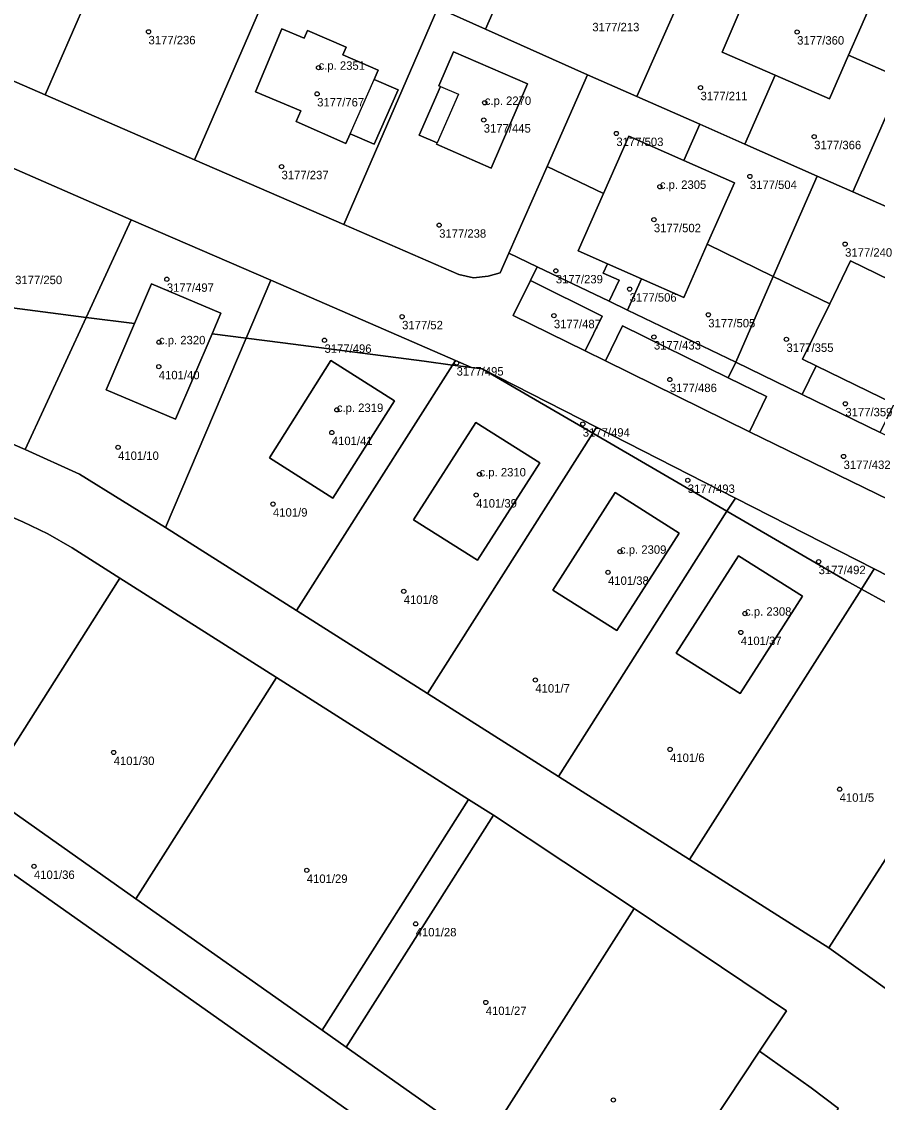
# Model space of a CAD drawing. Extents: x -878211 to -870363, y -1058464 to -1052522.
# Drawn here: x -874145.4 to -874043.9, y -1057145.9 to -1057017.7 of the extents above; entities that cross this region are included whole.
import ezdxf

# ---------------------------------------------------------------- set-up
doc = ezdxf.new("R2010")
doc.units = 0
for name, color, linetype in [('Vrstva 50', 7, 'Continuous'), ('Vrstva 51', 7, 'Continuous'), ('Vrstva 52', 7, 'Continuous')]:
    doc.layers.add(name, color=color, linetype=linetype)

msp = doc.modelspace()

# ---------------------------------------------------------------- linework, layer by layer
at = {"layer": 'Vrstva 50'}
for centre in [(-874130.32, -1057018.88994), (-874053.39, -1057018.91994), (-874110.15, -1057023.14994), (-874064.85, -1057025.51994), (-874110.32, -1057026.25994), (-874090.44, -1057027.31994), (-874090.56, -1057029.35994), (-874074.83, -1057030.95994), (-874051.37, -1057031.33994), (-874114.54, -1057034.89994), (-874059, -1057036.05994), (-874069.67, -1057037.27994), (-874095.85, -1057041.83994), (-874070.38, -1057041.18994), (-874047.7, -1057044.08994), (-874082.01, -1057047.25994), (-874128.15, -1057048.25994), (-874073.26, -1057049.42994), (-874082.24, -1057052.57994), (-874063.93, -1057052.47994), (-874100.24, -1057052.70994), (-874070.38, -1057055.10994), (-874129.08, -1057055.72994), (-874109.45, -1057055.49994), (-874054.66, -1057055.38994), (-874129.1, -1057058.63994), (-874093.78, -1057058.19994), (-874068.49, -1057060.15994), (-874107.98, -1057063.75994), (-874047.67, -1057063.03994), (-874078.81, -1057065.44994), (-874108.58, -1057066.44994), (-874133.93, -1057068.20994), (-874047.88, -1057069.28994), (-874091.06, -1057071.40994), (-874066.36, -1057072.12994), (-874091.46, -1057073.85994), (-874115.56, -1057074.93994), (-874074.4, -1057080.58994), (-874050.84, -1057081.76994), (-874075.82, -1057083.03994), (-874100.05, -1057085.29994), (-874059.57, -1057087.93994), (-874060.07, -1057090.17994), (-874084.44, -1057095.81994), (-874134.45, -1057104.41994), (-874068.46, -1057104.05994), (-874048.35, -1057108.77994), (-874143.91, -1057117.93994), (-874111.55, -1057118.40994), (-874098.63, -1057124.75994), (-874090.32, -1057134.08994), (-874075.19, -1057145.65994)]:
    msp.add_circle(centre, 0.25, dxfattribs=at)
at = {"layer": 'Vrstva 51'}
for points in [[(-874108.32, -1057010.56), (-874096.02, -1057016.05), (-874090.36, -1057018.57), (-874078.8, -1056992.29), (-874084.52, -1056988.71), (-874095.64, -1056981.74)], [(-874142.56, -1057026.39), (-874131.25, -1057000.32), (-874144.22, -1056994.54), (-874148.87, -1056992.46), (-874160.25, -1057018.71)], [(-874068.51, -1056998.74), (-874078.8, -1056992.29), (-874090.36, -1057018.57), (-874078.24, -1057023.98), (-874072.4, -1057026.57), (-874066.49, -1057013.17), (-874061.89, -1057002.76), (-874063.57, -1057001.84), (-874064.72, -1057001.12), (-874069.28, -1057011.78), (-874075.11, -1057009.28), (-874080.62, -1057006.91), (-874079.18, -1057003.55), (-874075.78, -1056995.61)], [(-874124.86, -1057034.07), (-874113.64, -1057008.19), (-874126.27, -1057002.55), (-874131.25, -1057000.32), (-874142.56, -1057026.39)], [(-874096.02, -1057016.05), (-874108.32, -1057010.56), (-874113.64, -1057008.19), (-874124.86, -1057034.07), (-874107.17, -1057041.76)], [(-874057.14, -1057009.44), (-874060.01, -1057016.03), (-874062.3, -1057021.29), (-874055.98, -1057024.03), (-874049.54, -1057026.83), (-874047.29, -1057021.65), (-874044.39, -1057014.96), (-874046.03, -1057014.25), (-874055.46, -1057010.17)], [(-874040.88, -1057024.48), (-874037.33, -1057016.45), (-874038.98, -1057015.53), (-874045.06, -1057012.06), (-874046.03, -1057014.25), (-874044.39, -1057014.96), (-874047.29, -1057021.65)], [(-874064.92, -1057029.87), (-874059.59, -1057032.22), (-874055.98, -1057024.03), (-874062.3, -1057021.29), (-874060.01, -1057016.03), (-874066.49, -1057013.17), (-874072.4, -1057026.57)], [(-874083.04, -1057034.86), (-874078.24, -1057023.98), (-874090.36, -1057018.57), (-874096.02, -1057016.05), (-874107.17, -1057041.76), (-874093.5, -1057047.69), (-874091.79, -1057048.11), (-874090.04, -1057047.91), (-874088.61, -1057047.49), (-874087.58, -1057045.15)], [(-874106.9, -1057032.16), (-874106.39, -1057031), (-874103.54, -1057032.23), (-874100.71, -1057025.79), (-874103.57, -1057024.57), (-874103.09, -1057023.46), (-874107.28, -1057021.64), (-874106.88, -1057020.72), (-874111.46, -1057018.72), (-874111.87, -1057019.66), (-874114.49, -1057018.52), (-874117.64, -1057026.03), (-874112.27, -1057028.27), (-874112.81, -1057029.55)], [(-874106.9, -1057032.16), (-874112.81, -1057029.55), (-874112.27, -1057028.27), (-874117.64, -1057026.03), (-874114.49, -1057018.52), (-874111.87, -1057019.66), (-874111.46, -1057018.72), (-874106.88, -1057020.72), (-874107.28, -1057021.64), (-874103.09, -1057023.46), (-874103.57, -1057024.57), (-874100.71, -1057025.79), (-874103.54, -1057032.23), (-874106.39, -1057031)], [(-874096.16, -1057032.24), (-874096.08, -1057032.06), (-874098.21, -1057031.16), (-874095.7, -1057025.37), (-874095.87, -1057025.3), (-874094.13, -1057021.28), (-874085.38, -1057025.05), (-874089.7, -1057035.07)], [(-874096.16, -1057032.24), (-874089.7, -1057035.07), (-874085.38, -1057025.05), (-874094.13, -1057021.28), (-874095.87, -1057025.3), (-874095.7, -1057025.37), (-874098.21, -1057031.16), (-874096.08, -1057032.06)], [(-874051.01, -1057036.01), (-874046.79, -1057037.88), (-874040.88, -1057024.48), (-874047.29, -1057021.65), (-874049.54, -1057026.83), (-874055.98, -1057024.03), (-874059.59, -1057032.22)], [(-874064.92, -1057029.87), (-874072.4, -1057026.57), (-874078.24, -1057023.98), (-874083.04, -1057034.86), (-874076.35, -1057038.09), (-874073.35, -1057031.29), (-874066.82, -1057034.17)], [(-874033.98, -1057043.53), (-874030.34, -1057035.26), (-874036.71, -1057032.45), (-874034.44, -1057027.32), (-874040.88, -1057024.48), (-874046.79, -1057037.88), (-874037.64, -1057041.92)], [(-874056.22, -1057047.93), (-874051.01, -1057036.01), (-874059.59, -1057032.22), (-874064.92, -1057029.87), (-874066.82, -1057034.17), (-874060.83, -1057036.81), (-874064.05, -1057044.11)], [(-874060.83, -1057036.81), (-874066.82, -1057034.17), (-874073.35, -1057031.29), (-874076.35, -1057038.09), (-874079.36, -1057044.9), (-874075.87, -1057046.44), (-874071.84, -1057048.22), (-874066.84, -1057050.44), (-874064.05, -1057044.11)], [(-874148.96, -1057051.32), (-874137.71, -1057052.78), (-874132.36, -1057041.19), (-874150.7, -1057033.22), (-874151.36, -1057034.58), (-874157.64, -1057047.67), (-874158.78, -1057050.04)], [(-874076.39, -1057047.52), (-874075.87, -1057046.44), (-874079.36, -1057044.9), (-874076.35, -1057038.09), (-874083.04, -1057034.86), (-874087.58, -1057045.15), (-874084.22, -1057046.77), (-874075.69, -1057050.87), (-874074.48, -1057048.37)], [(-874056.22, -1057047.93), (-874049.53, -1057051.16), (-874047.06, -1057046.09), (-874040.82, -1057049.13), (-874037.64, -1057041.92), (-874046.79, -1057037.88), (-874051.01, -1057036.01)], [(-874129.96, -1057048.79), (-874121.75, -1057052.3), (-874122.79, -1057054.73), (-874118.73, -1057055.26), (-874115.81, -1057048.38), (-874132.36, -1057041.19), (-874137.71, -1057052.78), (-874131.98, -1057053.53)], [(-874071.84, -1057048.22), (-874073.5, -1057051.92), (-874060.66, -1057058.09), (-874056.22, -1057047.93), (-874064.05, -1057044.11), (-874066.84, -1057050.44)], [(-874073.5, -1057051.92), (-874075.69, -1057050.87), (-874084.22, -1057046.77), (-874085.03, -1057048.42), (-874076.53, -1057052.64), (-874078.55, -1057056.77), (-874076.11, -1057057.95), (-874074.12, -1057053.79), (-874061.57, -1057059.97), (-874060.66, -1057058.09)], [(-874075.69, -1057050.87), (-874073.5, -1057051.92), (-874071.84, -1057048.22), (-874075.87, -1057046.44), (-874076.39, -1057047.52), (-874074.48, -1057048.37)], [(-874040.82, -1057049.13), (-874047.06, -1057046.09), (-874049.53, -1057051.16), (-874052.74, -1057057.76), (-874051.14, -1057058.54), (-874041.88, -1057063.04), (-874040.2, -1057063.86), (-874037, -1057057.28), (-874034.53, -1057052.19)], [(-874097.61, -1057058), (-874094.27, -1057058.44), (-874093.93, -1057057.9), (-874111.01, -1057050.47), (-874115.81, -1057048.38), (-874118.73, -1057055.26), (-874114.4, -1057055.82)], [(-874085.03, -1057048.42), (-874087.06, -1057052.56), (-874078.55, -1057056.77), (-874076.53, -1057052.64)], [(-874060.66, -1057058.09), (-874052.79, -1057061.92), (-874051.14, -1057058.54), (-874052.74, -1057057.76), (-874049.53, -1057051.16), (-874056.22, -1057047.93)], [(-874122.79, -1057054.73), (-874121.75, -1057052.3), (-874129.96, -1057048.79), (-874131.98, -1057053.53), (-874135.33, -1057061.38), (-874127.12, -1057064.88)], [(-874158.78, -1057050.04), (-874163.72, -1057060.35), (-874144.95, -1057068.46), (-874137.71, -1057052.78), (-874148.96, -1057051.32)], [(-874127.12, -1057064.88), (-874135.33, -1057061.38), (-874131.98, -1057053.53), (-874137.71, -1057052.78), (-874144.95, -1057068.46), (-874138.51, -1057071.41), (-874128.29, -1057077.71), (-874118.73, -1057055.26), (-874122.79, -1057054.73)], [(-874076.11, -1057057.95), (-874059.05, -1057066.37), (-874057.02, -1057062.19), (-874061.57, -1057059.97), (-874074.12, -1057053.79)], [(-874112.75, -1057087.57), (-874094.27, -1057058.44), (-874097.61, -1057058), (-874114.4, -1057055.82), (-874118.73, -1057055.26), (-874128.29, -1057077.71)], [(-874101.15, -1057062.67), (-874108.68, -1057057.91), (-874115.99, -1057069.45), (-874108.46, -1057074.24)], [(-874101.15, -1057062.67), (-874108.46, -1057074.24), (-874115.99, -1057069.45), (-874108.68, -1057057.91)], [(-874112.75, -1057087.57), (-874097.22, -1057097.43), (-874077.62, -1057066.54), (-874090.76, -1057058.89), (-874092.02, -1057058.73), (-874094.27, -1057058.44)], [(-874092.02, -1057058.73), (-874093.93, -1057057.9), (-874094.27, -1057058.44)], [(-874034.27, -1057070.94), (-874043.53, -1057066.43), (-874052.79, -1057061.92), (-874060.66, -1057058.09), (-874061.57, -1057059.97), (-874057.02, -1057062.19), (-874059.05, -1057066.37), (-874037.93, -1057076.66), (-874035.89, -1057072.48), (-874035.19, -1057072.82)], [(-874052.79, -1057061.92), (-874043.53, -1057066.43), (-874041.88, -1057063.04), (-874051.14, -1057058.54)], [(-874077.62, -1057066.54), (-874077.17, -1057065.83), (-874090.76, -1057058.89)], [(-874083.9, -1057070.06), (-874091.3, -1057081.6), (-874098.89, -1057076.8), (-874091.5, -1057065.24)], [(-874083.9, -1057070.06), (-874091.5, -1057065.24), (-874098.89, -1057076.8), (-874091.3, -1057081.6)], [(-874077.17, -1057065.83), (-874077.62, -1057066.54), (-874061.71, -1057075.8), (-874060.71, -1057074.23)], [(-874097.22, -1057097.43), (-874081.68, -1057107.28), (-874061.71, -1057075.8), (-874077.62, -1057066.54)], [(-874164.82, -1057098.49), (-874149.81, -1057109.08), (-874133.73, -1057083.74), (-874139.39, -1057080.15), (-874142.25, -1057078.49), (-874145.23, -1057077.06), (-874153.93, -1057073.3)], [(-874067.39, -1057078.39), (-874074.79, -1057089.94), (-874082.38, -1057085.14), (-874074.98, -1057073.57)], [(-874067.39, -1057078.39), (-874074.98, -1057073.57), (-874082.38, -1057085.14), (-874074.79, -1057089.94)], [(-874060.71, -1057074.23), (-874061.71, -1057075.8), (-874047.55, -1057084.04), (-874045.76, -1057085.02), (-874044.25, -1057082.63)], [(-874066.14, -1057117.14), (-874045.76, -1057085.02), (-874047.55, -1057084.04), (-874061.71, -1057075.8), (-874081.68, -1057107.28)], [(-874067.72, -1057092.64), (-874060.34, -1057081.07), (-874052.75, -1057085.87), (-874060.14, -1057097.44)], [(-874067.72, -1057092.64), (-874060.14, -1057097.44), (-874052.75, -1057085.87), (-874060.34, -1057081.07)], [(-874028.45, -1057094.52), (-874026.55, -1057091.55), (-874030.48, -1057089.65), (-874044.25, -1057082.63), (-874045.76, -1057085.02)], [(-874149.81, -1057109.08), (-874131.82, -1057121.79), (-874115.16, -1057095.53), (-874133.73, -1057083.74)], [(-874028.45, -1057094.52), (-874045.76, -1057085.02), (-874066.14, -1057117.14), (-874049.63, -1057127.61), (-874037.16, -1057108.13)], [(-874131.82, -1057121.79), (-874109.74, -1057137.39), (-874092.36, -1057109.99), (-874115.16, -1057095.53)], [(-874033.49, -1057121.75), (-874036.43, -1057119.88), (-874031.32, -1057111.88), (-874037.16, -1057108.13), (-874049.63, -1057127.61), (-874041.85, -1057133.18), (-874041.06, -1057133.77)], [(-874109.74, -1057137.39), (-874106.88, -1057139.41), (-874089.4, -1057111.86), (-874092.36, -1057109.99)], [(-874106.88, -1057139.41), (-874090.51, -1057150.95), (-874072.73, -1057122.92), (-874089.4, -1057111.86)], [(-874090.51, -1057150.95), (-874073.26, -1057163.15), (-874065.77, -1057151.83), (-874057.84, -1057139.85), (-874054.67, -1057135.07), (-874072.73, -1057122.92)], [(-874052.63, -1057152.56), (-874048.47, -1057146.66), (-874051.71, -1057144.24), (-874057.84, -1057139.85), (-874065.77, -1057151.83), (-874061.59, -1057154.77), (-874057.59, -1057149.07)]]:
    msp.add_lwpolyline(points, close=True, dxfattribs=at)
for points in [[(-874037.93, -1057076.66), (-874059.05, -1057066.37), (-874076.11, -1057057.95), (-874078.55, -1057056.77), (-874087.06, -1057052.56), (-874085.03, -1057048.42), (-874084.22, -1057046.77), (-874087.58, -1057045.15), (-874088.61, -1057047.49), (-874090.04, -1057047.91), (-874091.79, -1057048.11), (-874093.5, -1057047.69), (-874107.17, -1057041.76), (-874124.86, -1057034.07), (-874142.56, -1057026.39), (-874160.25, -1057018.71)], [(-874150.7, -1057033.22), (-874132.36, -1057041.19), (-874115.81, -1057048.38), (-874111.01, -1057050.47), (-874093.93, -1057057.9), (-874092.02, -1057058.73), (-874090.76, -1057058.89), (-874077.17, -1057065.83), (-874060.71, -1057074.23), (-874044.25, -1057082.63), (-874030.48, -1057089.65)], [(-874199.95, -1057044.7), (-874228.74, -1057040.96), (-874199.83, -1057053.47), (-874176.88, -1057063.39), (-874153.93, -1057073.3), (-874145.23, -1057077.06), (-874142.25, -1057078.49), (-874139.39, -1057080.15), (-874133.73, -1057083.74), (-874115.16, -1057095.53), (-874092.36, -1057109.99), (-874089.4, -1057111.86), (-874072.73, -1057122.92), (-874054.67, -1057135.07), (-874057.84, -1057139.85), (-874051.71, -1057144.24), (-874048.47, -1057146.66)], [(-874041.85, -1057133.18), (-874049.63, -1057127.61), (-874066.14, -1057117.14), (-874081.68, -1057107.28), (-874097.22, -1057097.43), (-874112.75, -1057087.57), (-874128.29, -1057077.71), (-874138.51, -1057071.41), (-874144.95, -1057068.46), (-874163.72, -1057060.35)], [(-874090.51, -1057150.95), (-874106.88, -1057139.41), (-874109.74, -1057137.39), (-874131.82, -1057121.79), (-874149.81, -1057109.08)], [(-874152.28, -1057114.7), (-874076.54, -1057168.17)], [(-874076.54, -1057168.17), (-874152.28, -1057114.7)]]:
    msp.add_lwpolyline(points, dxfattribs=at)
at = {"layer": 'Vrstva 52'}
for points in [[(-874060.01, -1057016.03), (-874062.3, -1057021.29), (-874055.98, -1057024.03), (-874049.54, -1057026.83), (-874047.29, -1057021.65), (-874044.39, -1057014.96), (-874046.03, -1057014.25), (-874055.46, -1057010.17), (-874057.14, -1057009.44)], [(-874114.49, -1057018.52), (-874117.64, -1057026.03), (-874112.27, -1057028.27), (-874112.81, -1057029.55), (-874106.9, -1057032.16), (-874106.39, -1057031), (-874103.57, -1057024.57), (-874103.09, -1057023.46), (-874107.28, -1057021.64), (-874106.88, -1057020.72), (-874111.46, -1057018.72), (-874111.87, -1057019.66)], [(-874096.08, -1057032.06), (-874096.16, -1057032.24), (-874089.7, -1057035.07), (-874085.38, -1057025.05), (-874094.13, -1057021.28), (-874095.87, -1057025.3), (-874095.7, -1057025.37), (-874093.57, -1057026.28)], [(-874076.35, -1057038.09), (-874079.36, -1057044.9), (-874075.87, -1057046.44), (-874071.84, -1057048.22), (-874066.84, -1057050.44), (-874064.05, -1057044.11), (-874060.83, -1057036.81), (-874066.82, -1057034.17), (-874073.35, -1057031.29)], [(-874052.74, -1057057.76), (-874051.14, -1057058.54), (-874041.88, -1057063.04), (-874040.2, -1057063.86), (-874037, -1057057.28), (-874034.53, -1057052.19), (-874040.82, -1057049.13), (-874047.06, -1057046.09), (-874049.53, -1057051.16)], [(-874131.98, -1057053.53), (-874135.33, -1057061.38), (-874127.12, -1057064.88), (-874122.79, -1057054.73), (-874121.75, -1057052.3), (-874129.96, -1057048.79)], [(-874108.68, -1057057.91), (-874115.99, -1057069.45), (-874108.46, -1057074.24), (-874101.15, -1057062.67)], [(-874091.5, -1057065.24), (-874098.89, -1057076.8), (-874091.3, -1057081.6), (-874083.9, -1057070.06)], [(-874082.38, -1057085.14), (-874074.79, -1057089.94), (-874067.39, -1057078.39), (-874074.98, -1057073.57)], [(-874060.34, -1057081.07), (-874067.72, -1057092.64), (-874060.14, -1057097.44), (-874052.75, -1057085.87)]]:
    msp.add_lwpolyline(points, close=True, dxfattribs=at)

# ---------------------------------------------------------------- texts
at = {"layer": 'Vrstva 50'}
for s, p in [('3177/213', (-874077.68, -1057018.829)), ('3177/236', (-874130.32, -1057020.379)), ('3177/360', (-874053.39, -1057020.409)), ('c.p. 2351', (-874110.15, -1057023.399)), ('3177/767', (-874110.32, -1057027.749)), ('c.p. 2270', (-874090.44, -1057027.57)), ('3177/211', (-874064.85, -1057027.009)), ('3177/445', (-874090.56, -1057030.849)), ('3177/503', (-874074.83, -1057032.449)), ('3177/366', (-874051.37, -1057032.829)), ('3177/237', (-874114.54, -1057036.389)), ('c.p. 2305', (-874069.67, -1057037.53)), ('3177/504', (-874059, -1057037.549)), ('3177/502', (-874070.38, -1057042.679)), ('3177/238', (-874095.85, -1057043.329)), ('3177/240', (-874047.7, -1057045.579)), ('3177/250', (-874146.14, -1057048.839)), ('3177/239', (-874082.01, -1057048.749)), ('3177/497', (-874128.15, -1057049.749)), ('3177/506', (-874073.26, -1057050.919)), ('3177/52', (-874100.24, -1057054.199)), ('3177/487', (-874082.24, -1057054.069)), ('3177/505', (-874063.93, -1057053.969)), ('c.p. 2320', (-874129.08, -1057055.98)), ('3177/496', (-874109.45, -1057056.989)), ('3177/433', (-874070.38, -1057056.599)), ('3177/355', (-874054.66, -1057056.879)), ('3177/495', (-874093.78, -1057059.689)), ('4101/40', (-874129.1, -1057060.129)), ('3177/486', (-874068.49, -1057061.649)), ('c.p. 2319', (-874107.98, -1057064.01)), ('3177/359', (-874047.67, -1057064.529)), ('3177/494', (-874078.81, -1057066.939)), ('4101/41', (-874108.58, -1057067.939)), ('4101/10', (-874133.93, -1057069.699)), ('3177/432', (-874047.88, -1057070.779)), ('c.p. 2310', (-874091.06, -1057071.659)), ('3177/493', (-874066.36, -1057073.619)), ('4101/9', (-874115.56, -1057076.429)), ('4101/39', (-874091.46, -1057075.349)), ('c.p. 2309', (-874074.4, -1057080.84)), ('3177/492', (-874050.84, -1057083.259)), ('4101/38', (-874075.82, -1057084.529)), ('4101/8', (-874100.05, -1057086.789)), ('c.p. 2308', (-874059.57, -1057088.19)), ('4101/37', (-874060.07, -1057091.669)), ('4101/7', (-874084.44, -1057097.309)), ('4101/30', (-874134.45, -1057105.909)), ('4101/6', (-874068.46, -1057105.549)), ('4101/5', (-874048.35, -1057110.269)), ('4101/36', (-874143.91, -1057119.429)), ('4101/29', (-874111.55, -1057119.899)), ('4101/28', (-874098.63, -1057126.249)), ('4101/27', (-874090.32, -1057135.579))]:
    msp.add_text(s, height=0.999996, dxfattribs=at).set_placement(p)

doc.saveas('drawing.dxf')
